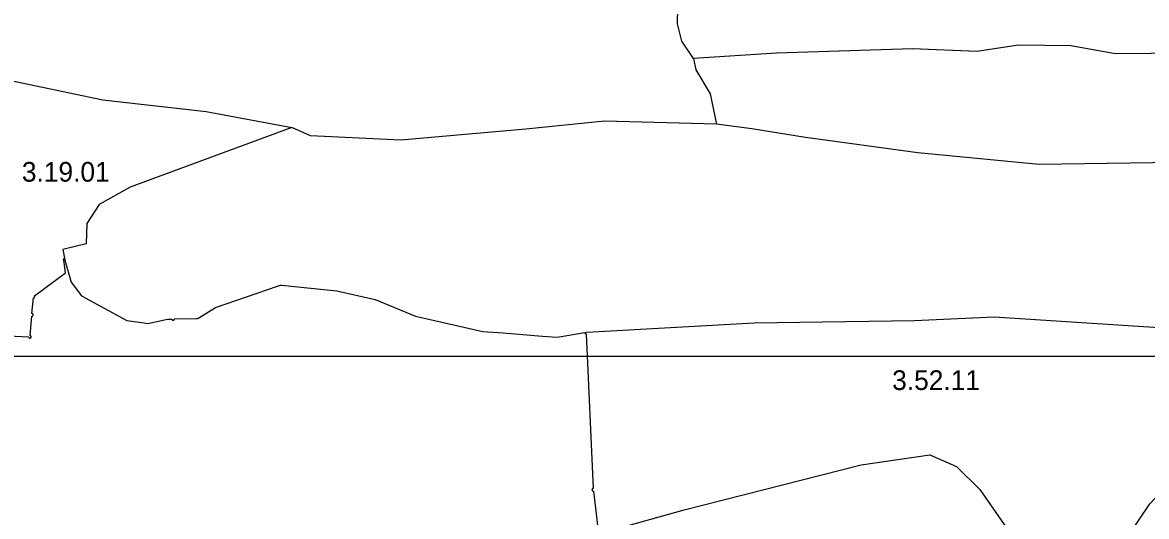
# Model space of a CAD drawing. Extents: x -662500 to -655523, y -1056000 to -1049993.
# Drawn here: x -661205.1 to -660776.8, y -1051008.1 to -1050819.9 of the extents above; entities that cross this region are included whole.
import ezdxf

# ---------------------------------------------------------------- set-up
doc = ezdxf.new("R2010")
doc.units = 0
doc.layers.add('Vrstva 24', color=7, linetype='Continuous')
doc.layers.add('Vrstva 9', color=7, linetype='Continuous')

msp = doc.modelspace()

# ---------------------------------------------------------------- linework, layer by layer
at = {"layer": 'Vrstva 24'}
for points in [[(-660949.43, -1050833.63), (-660953.83, -1050827.02), (-660955.49, -1050820.41), (-660954.66, -1050776.91), (-660950.67, -1050769.47)], [(-660275.96, -1050940.9), (-660289.17, -1050930.99), (-660301.01, -1050925.48), (-660318.91, -1050919.15), (-660340.39, -1050915.57), (-660404.96, -1050906.21), (-660436.34, -1050897.95), (-660462.78, -1050888.59), (-660506.42, -1050876.2), (-660543.59, -1050869.59), (-660568.65, -1050864.08), (-660626.89, -1050846.18), (-660653.04, -1050840.4), (-660715, -1050832.69), (-660734.27, -1050831.31), (-660788.65, -1050831.87), (-660805.72, -1050828.84), (-660825.55, -1050828.56), (-660841.52, -1050831.04), (-660866.02, -1050829.94), (-660917.79, -1050831.59), (-660949.43, -1050833.63)], [(-661264.17, -1050830.67), (-661174.54, -1050849.4), (-661135.17, -1050853.8), (-661102.5, -1050860)], [(-660949.43, -1050833.63), (-660948.6, -1050838.03), (-660943.1, -1050847.12), (-660940.62, -1050858.68)], [(-660940.62, -1050858.68), (-660983.3, -1050857.58), (-661013.31, -1050860.61), (-661060.94, -1050864.74), (-661095.36, -1050863.09), (-661102.5, -1050860)], [(-660275.96, -1050940.9), (-660298.26, -1050947.24), (-660319.74, -1050950.82), (-660365.44, -1050953.29), (-660402.89, -1050952.74), (-660435.66, -1050949.71), (-660454.38, -1050944.21), (-660491.28, -1050931.82), (-660570.71, -1050914.19), (-660666.95, -1050885.56), (-660709.08, -1050877.3), (-660734.96, -1050874.27), (-660757.26, -1050873.17), (-660817.7, -1050873.99), (-660863.96, -1050869.59), (-660906.78, -1050863.81), (-660927.15, -1050860.5), (-660940.62, -1050858.68)], [(-661102.5, -1050860), (-661164.08, -1050882.72), (-661175.92, -1050889.32), (-661180.6, -1050896.48), (-661180.87, -1050904.19), (-661189.69, -1050906.4), (-661189.13, -1050909.7), (-661189.34, -1050909.92)], [(-661200.52, -1050924.04), (-661188.69, -1050915.3), (-661189.1, -1050912.35), (-661189.23, -1050911.36), (-661189.42, -1050910.01), (-661189.34, -1050909.92)], [(-661189.34, -1050909.92), (-661189.31, -1050909.92), (-661189.29, -1050909.91), (-661189.26, -1050909.89), (-661189.23, -1050909.87), (-661189.2, -1050909.85), (-661189.17, -1050909.83), (-661189.14, -1050909.8), (-661189.12, -1050909.78), (-661188.91, -1050910.5), (-661186.53, -1050918.88), (-661182.67, -1050924.11), (-661165.33, -1050933.47), (-661158.73, -1050934.38), (-661157.34, -1050934.57), (-661149.89, -1050932.92), (-661148.18, -1050932.89), (-661148.18, -1050932.92), (-661148.18, -1050932.95), (-661148.17, -1050932.98), (-661148.16, -1050933.01), (-661148.15, -1050933.04), (-661148.14, -1050933.07), (-661148.13, -1050933.1), (-661148.11, -1050933.13), (-661148.09, -1050933.16), (-661148.07, -1050933.19), (-661148.05, -1050933.22), (-661148.03, -1050933.24), (-661148.01, -1050933.26), (-661147.98, -1050933.28), (-661147.95, -1050933.3), (-661147.92, -1050933.32), (-661147.89, -1050933.34), (-661147.86, -1050933.35), (-661147.83, -1050933.36), (-661147.8, -1050933.37), (-661147.77, -1050933.38), (-661147.73, -1050933.38), (-661147.71, -1050933.38), (-661147.68, -1050933.38), (-661147.65, -1050933.38), (-661147.62, -1050933.38), (-661147.59, -1050933.37), (-661147.56, -1050933.37), (-661147.53, -1050933.36), (-661147.5, -1050933.35), (-661147.47, -1050933.34), (-661147.44, -1050933.32), (-661147.41, -1050933.3), (-661147.38, -1050933.28), (-661147.35, -1050933.26), (-661147.32, -1050933.23), (-661147.3, -1050933.2), (-661147.28, -1050933.17), (-661147.26, -1050933.14), (-661147.24, -1050933.12), (-661147.23, -1050933.09), (-661147.21, -1050933.06), (-661147.2, -1050933.03), (-661147.19, -1050933), (-661147.19, -1050932.97), (-661147.18, -1050932.94), (-661147.18, -1050932.91), (-661147.18, -1050932.88)], [(-661147.18, -1050932.88), (-661138.89, -1050932.7), (-661138.89, -1050932.73), (-661138.89, -1050932.75), (-661138.39, -1050932.7), (-661137.93, -1050932.5), (-661137.94, -1050932.47), (-661137.96, -1050932.45), (-661131.5, -1050928.54), (-661107.89, -1050920.35), (-661106.82, -1050919.98), (-661106.42, -1050920.02), (-661085.34, -1050922.18), (-661070.74, -1050925.48), (-661055.33, -1050931.82), (-661029.72, -1050937.6), (-661021.96, -1050938.2), (-661006.91, -1050939.37), (-661001.36, -1050939.8), (-660990.88, -1050937.99)], [(-661201.06, -1050931.44), (-661201.06, -1050931.41), (-661201.05, -1050931.38), (-661201.04, -1050931.35), (-661201.04, -1050931.32), (-661201.04, -1050931.29), (-661201.04, -1050931.26), (-661201.04, -1050931.23), (-661201.05, -1050931.2), (-661201.05, -1050931.17), (-661201.06, -1050931.14), (-661201.07, -1050931.11), (-661201.08, -1050931.08), (-661201.1, -1050931.05), (-661201.12, -1050931.02), (-661201.14, -1050930.99), (-661201.16, -1050930.96), (-661201.19, -1050930.93), (-661201.22, -1050930.91), (-661201.25, -1050930.89), (-661201.28, -1050930.87), (-661201.31, -1050930.85), (-661201.33, -1050930.84), (-661201.36, -1050930.83), (-661201.39, -1050930.81), (-661201.43, -1050930.8), (-661201.45, -1050930.8), (-661201.47, -1050930.79), (-661201.5, -1050930.79), (-661200.96, -1050924.83), (-661200.93, -1050924.83), (-661200.9, -1050924.83), (-661200.87, -1050924.83), (-661200.84, -1050924.82), (-661200.81, -1050924.82), (-661200.78, -1050924.81), (-661200.75, -1050924.8), (-661200.72, -1050924.78), (-661200.69, -1050924.77), (-661200.66, -1050924.75), (-661200.63, -1050924.73), (-661200.6, -1050924.71), (-661200.58, -1050924.69), (-661200.56, -1050924.67), (-661200.54, -1050924.64), (-661200.52, -1050924.61), (-661200.5, -1050924.58), (-661200.48, -1050924.55), (-661200.47, -1050924.52), (-661200.46, -1050924.49), (-661200.45, -1050924.46), (-661200.44, -1050924.43), (-661200.44, -1050924.4), (-661200.43, -1050924.37), (-661200.43, -1050924.34), (-661200.43, -1050924.31), (-661200.43, -1050924.28), (-661200.44, -1050924.25), (-661200.44, -1050924.22), (-661200.45, -1050924.19), (-661200.46, -1050924.16), (-661200.47, -1050924.13), (-661200.48, -1050924.1), (-661200.5, -1050924.07), (-661200.52, -1050924.04)], [(-661202.15, -1050940.12), (-661202.12, -1050940.11), (-661202.09, -1050940.1), (-661202.06, -1050940.09), (-661202.03, -1050940.07), (-661202, -1050940.05), (-661201.97, -1050940.03), (-661201.94, -1050940.01), (-661201.91, -1050939.98), (-661201.89, -1050939.95), (-661201.87, -1050939.92), (-661201.85, -1050939.89), (-661201.83, -1050939.87), (-661201.82, -1050939.84), (-661201.81, -1050939.81), (-661201.8, -1050939.78), (-661201.79, -1050939.75), (-661201.78, -1050939.72), (-661201.77, -1050939.69), (-661201.77, -1050939.66), (-661201.77, -1050939.63), (-661201.77, -1050939.6), (-661201.77, -1050939.57), (-661201.78, -1050939.54), (-661201.78, -1050939.51), (-661201.79, -1050939.48), (-661201.8, -1050939.45), (-661201.81, -1050939.42), (-661201.83, -1050939.39), (-661201.85, -1050939.36), (-661201.87, -1050939.33), (-661201.89, -1050939.3), (-661201.92, -1050939.27), (-661201.95, -1050939.25), (-661201.98, -1050939.23), (-661202.01, -1050939.21), (-661202.04, -1050939.19), (-661202.06, -1050939.18), (-661202.09, -1050939.17), (-661202.12, -1050939.16), (-661202.16, -1050939.15), (-661202.18, -1050939.14), (-661202.2, -1050939.14), (-661202.23, -1050939.13), (-661201.57, -1050931.79), (-661201.54, -1050931.79), (-661201.51, -1050931.79), (-661201.48, -1050931.79), (-661201.45, -1050931.78), (-661201.42, -1050931.78), (-661201.39, -1050931.77), (-661201.36, -1050931.76), (-661201.33, -1050931.75), (-661201.3, -1050931.73), (-661201.27, -1050931.71), (-661201.24, -1050931.69), (-661201.21, -1050931.67), (-661201.18, -1050931.64), (-661201.16, -1050931.61), (-661201.14, -1050931.58), (-661201.12, -1050931.55), (-661201.1, -1050931.52), (-661201.09, -1050931.5), (-661201.07, -1050931.47), (-661201.06, -1050931.44)], [(-660990.88, -1050937.99), (-660990.21, -1050937.87), (-660985.47, -1050937.61), (-660926.33, -1050934.29), (-660865.2, -1050933.47), (-660834.91, -1050932.09), (-660758.36, -1050937.05)], [(-661215.64, -1050939.07), (-661202.77, -1050939.62), (-661202.77, -1050939.65), (-661202.77, -1050939.68), (-661202.76, -1050939.71), (-661202.76, -1050939.74), (-661202.75, -1050939.77), (-661202.74, -1050939.8), (-661202.72, -1050939.83), (-661202.71, -1050939.86), (-661202.69, -1050939.89), (-661202.67, -1050939.92), (-661202.65, -1050939.95), (-661202.63, -1050939.98), (-661202.6, -1050940.01), (-661202.57, -1050940.03), (-661202.54, -1050940.05), (-661202.51, -1050940.07), (-661202.48, -1050940.09), (-661202.45, -1050940.1), (-661202.42, -1050940.11), (-661202.39, -1050940.12), (-661202.35, -1050940.13), (-661202.32, -1050940.13), (-661202.3, -1050940.13), (-661202.27, -1050940.13), (-661202.24, -1050940.13), (-661202.21, -1050940.13), (-661202.18, -1050940.12), (-661202.15, -1050940.12)], [(-660990.88, -1050937.99), (-660990.88, -1050938.02), (-660990.88, -1050938.05), (-660990.87, -1050938.08), (-660990.86, -1050938.11), (-660990.85, -1050938.14), (-660990.84, -1050938.17), (-660990.83, -1050938.2), (-660990.82, -1050938.23), (-660990.8, -1050938.25), (-660990.78, -1050938.28), (-660990.76, -1050938.31), (-660990.74, -1050938.34), (-660990.71, -1050938.37), (-660990.68, -1050938.39), (-660990.65, -1050938.41), (-660990.62, -1050938.43), (-660990.59, -1050938.45), (-660990.56, -1050938.46), (-660990.53, -1050938.47), (-660990.5, -1050938.48), (-660990.46, -1050938.49), (-660990.43, -1050938.49), (-660990.4, -1050938.49), (-660990.37, -1050938.49), (-660987.65, -1050997.41), (-660987.68, -1050997.41), (-660987.71, -1050997.42), (-660987.74, -1050997.43), (-660987.77, -1050997.44), (-660987.8, -1050997.45), (-660987.83, -1050997.46), (-660987.85, -1050997.47), (-660987.88, -1050997.49), (-660987.91, -1050997.51), (-660987.94, -1050997.53), (-660987.97, -1050997.55), (-660988, -1050997.58), (-660988.02, -1050997.61), (-660988.04, -1050997.64), (-660988.06, -1050997.67), (-660988.07, -1050997.7), (-660988.09, -1050997.73), (-660988.1, -1050997.76), (-660988.11, -1050997.79), (-660988.11, -1050997.82), (-660988.12, -1050997.85), (-660988.12, -1050997.88), (-660988.12, -1050997.91), (-660988.12, -1050997.94), (-660988.12, -1050997.97), (-660988.11, -1050998), (-660988.1, -1050998.03), (-660988.09, -1050998.06), (-660988.08, -1050998.09), (-660988.07, -1050998.12), (-660988.06, -1050998.15), (-660988.04, -1050998.17), (-660988.02, -1050998.2), (-660988, -1050998.23), (-660987.98, -1050998.26), (-660987.95, -1050998.29), (-660987.92, -1050998.31), (-660987.89, -1050998.33), (-660987.86, -1050998.35)], [(-660985.6, -1051014.68), (-660984.41, -1051014.35), (-660980.65, -1051013.29), (-660953.02, -1051005.53), (-660885.56, -1050988.46), (-660859.4, -1050984.61), (-660849.22, -1050989.01), (-660840.4, -1050997.82), (-660830.22, -1051012.42), (-660821.82, -1051033.89)], [(-660811.8, -1051031.71), (-660797.31, -1051032.79), (-660791.53, -1051027.01), (-660775.56, -1051003.33), (-660764.55, -1050991.49)], [(-660987.86, -1050998.35), (-660987.83, -1050998.37), (-660987.8, -1050998.38), (-660987.77, -1050998.39), (-660987.74, -1050998.4), (-660987.7, -1050998.41), (-660987.68, -1050998.41), (-660987.66, -1050998.41), (-660987.63, -1050998.41), (-660987.6, -1050998.41), (-660987.57, -1050998.41), (-660985.6, -1051014.68)]]:
    msp.add_lwpolyline(points, dxfattribs=at)
at = {"layer": 'Vrstva 9'}
msp.add_line((-657738.32, -1050947.21), (-661727.53, -1050947.21), dxfattribs=at)

# ---------------------------------------------------------------- texts
at = {"layer": 'Vrstva 24'}
for s, p in [('3.19.01', (-661205.33, -1050880.57)), ('3.52.11', (-660873.75, -1050959.92))]:
    msp.add_text(s, height=7.5, dxfattribs=at).set_placement(p)

doc.saveas('drawing.dxf')
